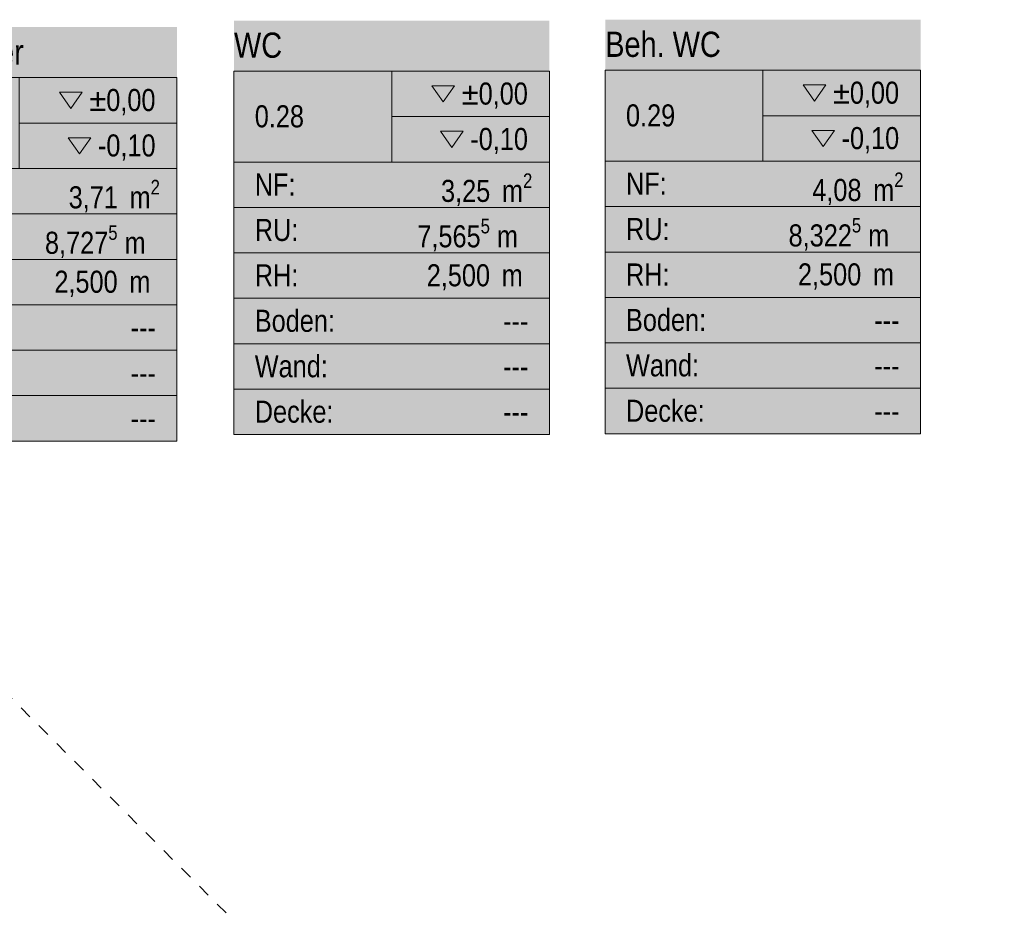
# Model space of a CAD drawing. Header units: metres. Extents: x -89 to 754, y -195 to 69.
# Tile 301 of 327: x 40.77 to 48.57, y 54.06 to 61.11. Entities that reach past the tile are written whole.
import ezdxf
from ezdxf.enums import TextEntityAlignment as Align

# ---------------------------------------------------------------- set-up
doc = ezdxf.new("R2010")
doc.units = ezdxf.units.M
doc.header["$MEASUREMENT"] = 0
doc.linetypes.add('Strichlinie_ eng', pattern=[0.115, 0.075, -0.04])
doc.layers.add('30 Dach', color=7, linetype='Continuous')
doc.layers.add('80 Raum', color=7, linetype='Continuous')
doc.styles.add('ERSTELLTER_STIL_2', font='ARIALN.TTF')
doc.styles.add('ERSTELLTER_STIL_3', font='ARIALN.TTF')

# ---------------------------------------------------------------- blocks, each defined once
blk = doc.blocks.new('Beh. WC_0.29_5_1', base_point=(46.6605, 59.469))
at = {"layer": '80 Raum', "linetype": 'Continuous', "lineweight": 0, "true_color": 0x2a303f}
blk.add_hatch(color=169, dxfattribs=at).paths.add_polyline_path([(45.4105, 57.8271), (47.9105, 57.8271), (47.9105, 61.1109), (45.4105, 61.1109)])
at = {"layer": '80 Raum', "linetype": 'Continuous', "lineweight": 0, "true_color": 0x000000}
blk.add_hatch(color=18, dxfattribs=at).paths.add_polyline_path([(47.0475, 60.2327), (47.1376, 60.1053), (47.2276, 60.2327)])
at = {"layer": '80 Raum', "color": 7, "linetype": 'Continuous', "lineweight": 9}
for p, q in [((47.9105, 60.7094), (45.4105, 60.7094)), ((45.4105, 60.7094), (45.4105, 57.8271)), ((45.4105, 60.7094), (47.9105, 60.7094)), ((45.4105, 59.9888), (45.4105, 60.7094)), ((46.6605, 60.7094), (46.6605, 59.9888)), ((47.9105, 57.8271), (47.9105, 60.7094)), ((47.9105, 60.7094), (47.9105, 59.9888)), ((46.6605, 60.3491), (47.9105, 60.3491)), ((47.9105, 59.9888), (45.4105, 59.9888)), ((45.4105, 59.9888), (47.9105, 59.9888)), ((45.4105, 59.6285), (45.4105, 59.9888)), ((47.9105, 59.9888), (47.9105, 59.6285)), ((47.9105, 59.6285), (45.4105, 59.6285)), ((45.4105, 59.6285), (47.9105, 59.6285)), ((45.4105, 59.2682), (45.4105, 59.6285)), ((47.9105, 59.6285), (47.9105, 59.2682)), ((47.9105, 59.2682), (45.4105, 59.2682)), ((45.4105, 59.2682), (47.9105, 59.2682)), ((45.4105, 58.9079), (45.4105, 59.2682)), ((47.9105, 59.2682), (47.9105, 58.9079)), ((47.9105, 58.9079), (45.4105, 58.9079)), ((45.4105, 58.9079), (47.9105, 58.9079)), ((45.4105, 58.5476), (45.4105, 58.9079)), ((47.9105, 58.9079), (47.9105, 58.5476)), ((47.9105, 58.5476), (45.4105, 58.5476)), ((45.4105, 58.5476), (47.9105, 58.5476)), ((45.4105, 58.1874), (45.4105, 58.5476)), ((47.9105, 58.5476), (47.9105, 58.1874)), ((47.9105, 58.1874), (45.4105, 58.1874)), ((45.4105, 58.1874), (47.9105, 58.1874)), ((45.4105, 57.8271), (45.4105, 58.1874)), ((47.9105, 58.1874), (47.9105, 57.8271)), ((45.4105, 57.8271), (47.9105, 57.8271)), ((47.9105, 57.8271), (45.4105, 57.8271))]:
    blk.add_line(p, q, dxfattribs=at)
at = {"layer": '80 Raum', "color": 7, "linetype": 'Continuous', "lineweight": 13, "flags": 128}
for points in [[(46.9793, 60.593), (47.0694, 60.4656), (47.1595, 60.593)], [(47.0475, 60.2327), (47.1376, 60.1053), (47.2276, 60.2327)]]:
    blk.add_lwpolyline(points, close=True, dxfattribs=at)
at = {"layer": '80 Raum', "color": 7, "lineweight": 9, "char_height": 0.175, "attachment_point": 1, "style": 'ERSTELLTER_STIL_3'}
for s, insert in [('\\A1;{\\pql;\\pt0,0.05;\\fArial Narrow|b0|i0|c0|p0;\\W1.000000;±0,00\\fArial Narrow|b0|i0|c0|p0;\\W1.000000;\\A1{\\H.66x;\\S^  ;}\\fArial Narrow|b0|i0|c0|p0;\\W1.000000;\\fArial Narrow|b0|i0|c0|p0;\\W1.000000;\\A1{\\H.66x;\\S^  ;}}', (47.2158, 60.6193)), ('\\A1;{\\pql;\\pt0,0.05;\\fArial Narrow|b0|i0|c0|p0;\\W1.000000;-0,10\\fArial Narrow|b0|i0|c0|p0;\\W1.000000;\\A1{\\H.66x;\\S^  ;}\\fArial Narrow|b0|i0|c0|p0;\\W1.000000;\\fArial Narrow|b0|i0|c0|p0;\\W1.000000;\\A1{\\H.66x;\\S^  ;}}', (47.284, 60.259)), ('\\A1;{\\pql;\\pt0,0.05;\\fArial Narrow|b0|i0|c0|p0;\\W1.000000;4,08\\fArial Narrow|b0|i0|c0|p0;\\W1.000000;\\A1{\\H.66x;\\S^  ;}\\fArial Narrow|b0|i0|c0|p0;\\W1.000000; m\\fArial Narrow|b0|i0|c0|p0;\\W1.000000;\\A1{\\H.66x;\\S2^  ;}}', (47.0519, 59.8988)), ('\\A1;{\\pql;\\pt0,0.05;\\fArial Narrow|b0|i0|c0|p0;\\W1.000000;8,322\\fArial Narrow|b0|i0|c0|p0;\\W1.000000;\\A1{\\H.66x;\\S5^  ;}\\fArial Narrow|b0|i0|c0|p0;\\W1.000000; m\\fArial Narrow|b0|i0|c0|p0;\\W1.000000;\\A1{\\H.66x;\\S^  ;}}', (46.8641, 59.5385)), ('\\A1;{\\pql;\\pt0,0.05;\\fArial Narrow|b0|i0|c0|p0;\\W1.000000;2,500\\fArial Narrow|b0|i0|c0|p0;\\W1.000000;\\A1{\\H.66x;\\S^  ;}\\fArial Narrow|b0|i0|c0|p0;\\W1.000000; m\\fArial Narrow|b0|i0|c0|p0;\\W1.000000;\\A1{\\H.66x;\\S^  ;}}', (46.9385, 59.1782))]:
    blk.add_mtext(s, dxfattribs=dict(at, insert=insert))
at = {"layer": '80 Raum', "color": 7, "lineweight": 9}
for tag, height, style, p in [('DUMMY_850', 0.2, 'ERSTELLTER_STIL_2', (47.7458, 61.0749)), ('ROOM_NAME', 0.2, 'ERSTELLTER_STIL_2', (45.4105, 61.0157)), ('ROOM_NUMBER', 0.175, 'ERSTELLTER_STIL_3', (45.5752, 60.4392)), ('measuredNetAreaCode', 0.175, 'ERSTELLTER_STIL_3', (45.5752, 59.898)), ('perimeterCode', 0.175, 'ERSTELLTER_STIL_3', (45.5752, 59.5377)), ('ceilingHeightCode', 0.175, 'ERSTELLTER_STIL_3', (45.5752, 59.1774)), ('measuredAreaCode', 0.175, 'ERSTELLTER_STIL_3', (45.5752, 58.8171)), ('DUMMY_851_0', 0.175, 'ERSTELLTER_STIL_3', (47.5434, 58.8153)), ('DUMMY_852', 0.175, 'ERSTELLTER_STIL_3', (45.5752, 58.4569)), ('DUMMY_851_1', 0.175, 'ERSTELLTER_STIL_3', (47.5434, 58.455)), ('DUMMY_853', 0.175, 'ERSTELLTER_STIL_3', (45.5752, 58.0966)), ('DUMMY_851_2', 0.175, 'ERSTELLTER_STIL_3', (47.5434, 58.0947))]:
    blk.add_attdef(tag, text='', height=height, dxfattribs=dict(at, style=style)).set_placement(p, align=Align.TOP_LEFT)
blk = doc.blocks.new('WC_0.28_6_1', base_point=(43.7175, 59.462))
at = {"layer": '80 Raum', "linetype": 'Continuous', "lineweight": 0, "true_color": 0x2a303f}
blk.add_hatch(color=169, dxfattribs=at).paths.add_polyline_path([(42.4675, 57.8201), (44.9675, 57.8201), (44.9675, 61.1039), (42.4675, 61.1039)])
at = {"layer": '80 Raum', "linetype": 'Continuous', "lineweight": 0, "true_color": 0x000000}
blk.add_hatch(color=18, dxfattribs=at).paths.add_polyline_path([(44.1045, 60.2257), (44.1946, 60.0983), (44.2847, 60.2257)])
at = {"layer": '80 Raum', "color": 7, "linetype": 'Continuous', "lineweight": 9}
for p, q in [((44.9675, 60.7025), (42.4675, 60.7025)), ((42.4675, 60.7025), (42.4675, 57.8201)), ((42.4675, 60.7025), (44.9675, 60.7025)), ((42.4675, 59.9819), (42.4675, 60.7025)), ((43.7175, 60.7025), (43.7175, 59.9819)), ((44.9675, 57.8201), (44.9675, 60.7025)), ((44.9675, 60.7025), (44.9675, 59.9819)), ((43.7175, 60.3422), (44.9675, 60.3422)), ((44.9675, 59.9819), (42.4675, 59.9819)), ((42.4675, 59.9819), (44.9675, 59.9819)), ((42.4675, 59.6216), (42.4675, 59.9819)), ((44.9675, 59.9819), (44.9675, 59.6216)), ((44.9675, 59.6216), (42.4675, 59.6216)), ((42.4675, 59.6216), (44.9675, 59.6216)), ((42.4675, 59.2613), (42.4675, 59.6216)), ((44.9675, 59.6216), (44.9675, 59.2613)), ((44.9675, 59.2613), (42.4675, 59.2613)), ((42.4675, 59.2613), (44.9675, 59.2613)), ((42.4675, 58.901), (42.4675, 59.2613)), ((44.9675, 59.2613), (44.9675, 58.901)), ((44.9675, 58.901), (42.4675, 58.901)), ((42.4675, 58.901), (44.9675, 58.901)), ((42.4675, 58.5407), (42.4675, 58.901)), ((44.9675, 58.901), (44.9675, 58.5407)), ((44.9675, 58.5407), (42.4675, 58.5407)), ((42.4675, 58.5407), (44.9675, 58.5407)), ((42.4675, 58.1804), (42.4675, 58.5407)), ((44.9675, 58.5407), (44.9675, 58.1804)), ((44.9675, 58.1804), (42.4675, 58.1804)), ((42.4675, 58.1804), (44.9675, 58.1804)), ((42.4675, 57.8201), (42.4675, 58.1804)), ((44.9675, 58.1804), (44.9675, 57.8201)), ((42.4675, 57.8201), (44.9675, 57.8201)), ((44.9675, 57.8201), (42.4675, 57.8201))]:
    blk.add_line(p, q, dxfattribs=at)
at = {"layer": '80 Raum', "color": 7, "linetype": 'Continuous', "lineweight": 13, "flags": 128}
for points in [[(44.0364, 60.586), (44.1264, 60.4586), (44.2165, 60.586)], [(44.1045, 60.2257), (44.1946, 60.0983), (44.2847, 60.2257)]]:
    blk.add_lwpolyline(points, close=True, dxfattribs=at)
at = {"layer": '80 Raum', "color": 7, "lineweight": 9, "char_height": 0.175, "attachment_point": 1, "style": 'ERSTELLTER_STIL_3'}
for s, insert in [('\\A1;{\\pql;\\pt0,0.05;\\fArial Narrow|b0|i0|c0|p0;\\W1.000000;±0,00\\fArial Narrow|b0|i0|c0|p0;\\W1.000000;\\A1{\\H.66x;\\S^  ;}\\fArial Narrow|b0|i0|c0|p0;\\W1.000000;\\fArial Narrow|b0|i0|c0|p0;\\W1.000000;\\A1{\\H.66x;\\S^  ;}}', (44.2729, 60.6124)), ('\\A1;{\\pql;\\pt0,0.05;\\fArial Narrow|b0|i0|c0|p0;\\W1.000000;-0,10\\fArial Narrow|b0|i0|c0|p0;\\W1.000000;\\A1{\\H.66x;\\S^  ;}\\fArial Narrow|b0|i0|c0|p0;\\W1.000000;\\fArial Narrow|b0|i0|c0|p0;\\W1.000000;\\A1{\\H.66x;\\S^  ;}}', (44.341, 60.2521)), ('\\A1;{\\pql;\\pt0,0.05;\\fArial Narrow|b0|i0|c0|p0;\\W1.000000;3,25\\fArial Narrow|b0|i0|c0|p0;\\W1.000000;\\A1{\\H.66x;\\S^  ;}\\fArial Narrow|b0|i0|c0|p0;\\W1.000000; m\\fArial Narrow|b0|i0|c0|p0;\\W1.000000;\\A1{\\H.66x;\\S2^  ;}}', (44.109, 59.8918)), ('\\A1;{\\pql;\\pt0,0.05;\\fArial Narrow|b0|i0|c0|p0;\\W1.000000;7,565\\fArial Narrow|b0|i0|c0|p0;\\W1.000000;\\A1{\\H.66x;\\S5^  ;}\\fArial Narrow|b0|i0|c0|p0;\\W1.000000; m\\fArial Narrow|b0|i0|c0|p0;\\W1.000000;\\A1{\\H.66x;\\S^  ;}}', (43.9212, 59.5315)), ('\\A1;{\\pql;\\pt0,0.05;\\fArial Narrow|b0|i0|c0|p0;\\W1.000000;2,500\\fArial Narrow|b0|i0|c0|p0;\\W1.000000;\\A1{\\H.66x;\\S^  ;}\\fArial Narrow|b0|i0|c0|p0;\\W1.000000; m\\fArial Narrow|b0|i0|c0|p0;\\W1.000000;\\A1{\\H.66x;\\S^  ;}}', (43.9956, 59.1712))]:
    blk.add_mtext(s, dxfattribs=dict(at, insert=insert))
at = {"layer": '80 Raum', "color": 7, "lineweight": 9}
for tag, height, style, p in [('DUMMY_850', 0.2, 'ERSTELLTER_STIL_2', (44.8028, 61.0679)), ('ROOM_NAME', 0.2, 'ERSTELLTER_STIL_2', (42.4675, 61.0088)), ('ROOM_NUMBER', 0.175, 'ERSTELLTER_STIL_3', (42.6322, 60.4322)), ('measuredNetAreaCode', 0.175, 'ERSTELLTER_STIL_3', (42.6322, 59.8911)), ('perimeterCode', 0.175, 'ERSTELLTER_STIL_3', (42.6322, 59.5308)), ('ceilingHeightCode', 0.175, 'ERSTELLTER_STIL_3', (42.6322, 59.1705)), ('measuredAreaCode', 0.175, 'ERSTELLTER_STIL_3', (42.6322, 58.8102)), ('DUMMY_851_0', 0.175, 'ERSTELLTER_STIL_3', (44.6005, 58.8083)), ('DUMMY_852', 0.175, 'ERSTELLTER_STIL_3', (42.6322, 58.4499)), ('DUMMY_851_1', 0.175, 'ERSTELLTER_STIL_3', (44.6005, 58.448)), ('DUMMY_853', 0.175, 'ERSTELLTER_STIL_3', (42.6322, 58.0896)), ('DUMMY_851_2', 0.175, 'ERSTELLTER_STIL_3', (44.6005, 58.0878))]:
    blk.add_attdef(tag, text='', height=height, dxfattribs=dict(at, style=style)).set_placement(p, align=Align.TOP_LEFT)
blk = doc.blocks.new('Hausmeister_0.27_7_1', base_point=(40.7654, 59.4107))
at = {"layer": '80 Raum', "linetype": 'Continuous', "lineweight": 0, "true_color": 0x2a303f}
blk.add_hatch(color=169, dxfattribs=at).paths.add_polyline_path([(39.5154, 57.7688), (42.0154, 57.7688), (42.0154, 61.0526), (39.5154, 61.0526)])
at = {"layer": '80 Raum', "linetype": 'Continuous', "lineweight": 0, "true_color": 0x000000}
blk.add_hatch(color=18, dxfattribs=at).paths.add_polyline_path([(41.1524, 60.1744), (41.2425, 60.047), (41.3326, 60.1744)])
at = {"layer": '80 Raum', "color": 7, "linetype": 'Continuous', "lineweight": 9}
for p, q in [((42.0154, 60.6511), (39.5154, 60.6511)), ((39.5154, 60.6511), (39.5154, 57.7688)), ((39.5154, 60.6511), (42.0154, 60.6511)), ((39.5154, 59.9305), (39.5154, 60.6511)), ((40.7654, 60.6511), (40.7654, 59.9305)), ((42.0154, 57.7688), (42.0154, 60.6511)), ((42.0154, 60.6511), (42.0154, 59.9305)), ((40.7654, 60.2908), (42.0154, 60.2908)), ((42.0154, 59.9305), (39.5154, 59.9305)), ((39.5154, 59.9305), (42.0154, 59.9305)), ((39.5154, 59.5702), (39.5154, 59.9305)), ((42.0154, 59.9305), (42.0154, 59.5702)), ((42.0154, 59.5702), (39.5154, 59.5702)), ((39.5154, 59.5702), (42.0154, 59.5702)), ((39.5154, 59.21), (39.5154, 59.5702)), ((42.0154, 59.5702), (42.0154, 59.21)), ((42.0154, 59.21), (39.5154, 59.21)), ((39.5154, 59.21), (42.0154, 59.21)), ((39.5154, 58.8497), (39.5154, 59.21)), ((42.0154, 59.21), (42.0154, 58.8497)), ((42.0154, 58.8497), (39.5154, 58.8497)), ((39.5154, 58.8497), (42.0154, 58.8497)), ((39.5154, 58.4894), (39.5154, 58.8497)), ((42.0154, 58.8497), (42.0154, 58.4894)), ((42.0154, 58.4894), (39.5154, 58.4894)), ((39.5154, 58.4894), (42.0154, 58.4894)), ((39.5154, 58.1291), (39.5154, 58.4894)), ((42.0154, 58.4894), (42.0154, 58.1291)), ((42.0154, 58.1291), (39.5154, 58.1291)), ((39.5154, 58.1291), (42.0154, 58.1291)), ((39.5154, 57.7688), (39.5154, 58.1291)), ((42.0154, 58.1291), (42.0154, 57.7688)), ((39.5154, 57.7688), (42.0154, 57.7688)), ((42.0154, 57.7688), (39.5154, 57.7688))]:
    blk.add_line(p, q, dxfattribs=at)
at = {"layer": '80 Raum', "color": 7, "linetype": 'Continuous', "lineweight": 13, "flags": 128}
for points in [[(41.0843, 60.5347), (41.1743, 60.4073), (41.2644, 60.5347)], [(41.1524, 60.1744), (41.2425, 60.047), (41.3326, 60.1744)]]:
    blk.add_lwpolyline(points, close=True, dxfattribs=at)
at = {"layer": '80 Raum', "color": 7, "lineweight": 9, "char_height": 0.175, "attachment_point": 1, "style": 'ERSTELLTER_STIL_3'}
for s, insert in [('\\A1;{\\pql;\\pt0,0.05;\\fArial Narrow|b0|i0|c0|p0;\\W1.000000;±0,00\\fArial Narrow|b0|i0|c0|p0;\\W1.000000;\\A1{\\H.66x;\\S^  ;}\\fArial Narrow|b0|i0|c0|p0;\\W1.000000;\\fArial Narrow|b0|i0|c0|p0;\\W1.000000;\\A1{\\H.66x;\\S^  ;}}', (41.3208, 60.5611)), ('\\A1;{\\pql;\\pt0,0.05;\\fArial Narrow|b0|i0|c0|p0;\\W1.000000;-0,10\\fArial Narrow|b0|i0|c0|p0;\\W1.000000;\\A1{\\H.66x;\\S^  ;}\\fArial Narrow|b0|i0|c0|p0;\\W1.000000;\\fArial Narrow|b0|i0|c0|p0;\\W1.000000;\\A1{\\H.66x;\\S^  ;}}', (41.3889, 60.2008)), ('\\A1;{\\pql;\\pt0,0.05;\\fArial Narrow|b0|i0|c0|p0;\\W1.000000;3,71\\fArial Narrow|b0|i0|c0|p0;\\W1.000000;\\A1{\\H.66x;\\S^  ;}\\fArial Narrow|b0|i0|c0|p0;\\W1.000000; m\\fArial Narrow|b0|i0|c0|p0;\\W1.000000;\\A1{\\H.66x;\\S2^  ;}}', (41.1569, 59.8405)), ('\\A1;{\\pql;\\pt0,0.05;\\fArial Narrow|b0|i0|c0|p0;\\W1.000000;8,727\\fArial Narrow|b0|i0|c0|p0;\\W1.000000;\\A1{\\H.66x;\\S5^  ;}\\fArial Narrow|b0|i0|c0|p0;\\W1.000000; m\\fArial Narrow|b0|i0|c0|p0;\\W1.000000;\\A1{\\H.66x;\\S^  ;}}', (40.9691, 59.4802)), ('\\A1;{\\pql;\\pt0,0.05;\\fArial Narrow|b0|i0|c0|p0;\\W1.000000;2,500\\fArial Narrow|b0|i0|c0|p0;\\W1.000000;\\A1{\\H.66x;\\S^  ;}\\fArial Narrow|b0|i0|c0|p0;\\W1.000000; m\\fArial Narrow|b0|i0|c0|p0;\\W1.000000;\\A1{\\H.66x;\\S^  ;}}', (41.0435, 59.1199))]:
    blk.add_mtext(s, dxfattribs=dict(at, insert=insert))
at = {"layer": '80 Raum', "color": 7, "lineweight": 9}
for tag, height, style, p in [('DUMMY_850', 0.2, 'ERSTELLTER_STIL_2', (41.8507, 61.0166)), ('ROOM_NAME', 0.2, 'ERSTELLTER_STIL_2', (39.5154, 60.954)), ('ROOM_NUMBER', 0.175, 'ERSTELLTER_STIL_3', (39.6801, 60.3809)), ('measuredNetAreaCode', 0.175, 'ERSTELLTER_STIL_3', (39.6801, 59.8397)), ('perimeterCode', 0.175, 'ERSTELLTER_STIL_3', (39.6801, 59.4794)), ('ceilingHeightCode', 0.175, 'ERSTELLTER_STIL_3', (39.6801, 59.1192)), ('measuredAreaCode', 0.175, 'ERSTELLTER_STIL_3', (39.6801, 58.7589)), ('DUMMY_851_0', 0.175, 'ERSTELLTER_STIL_3', (41.6484, 58.757)), ('DUMMY_852', 0.175, 'ERSTELLTER_STIL_3', (39.6801, 58.3986)), ('DUMMY_851_1', 0.175, 'ERSTELLTER_STIL_3', (41.6484, 58.3967)), ('DUMMY_853', 0.175, 'ERSTELLTER_STIL_3', (39.6801, 58.0383)), ('DUMMY_851_2', 0.175, 'ERSTELLTER_STIL_3', (41.6484, 58.0364))]:
    blk.add_attdef(tag, text='', height=height, dxfattribs=dict(at, style=style)).set_placement(p, align=Align.TOP_LEFT)

msp = doc.modelspace()

# ---------------------------------------------------------------- linework, layer by layer
at = {"layer": '30 Dach', "color": 7, "linetype": 'Strichlinie_ eng', "lineweight": 9}
msp.add_line((39.7897, 56.6439), (55.2436, 41.1754), dxfattribs=at)

# ---------------------------------------------------------------- block references
at = {"layer": '80 Raum', "color": 7, "linetype": 'Continuous', "lineweight": 13}
ref = msp.add_blockref('Hausmeister_0.27_7_1', (40.7654, 59.4107), dxfattribs=at)
ref.add_attrib('ROOM_NAME', 'Hausmeister', dxfattribs={"color": 7, "lineweight": 9, "height": 0.2, "style": 'ERSTELLTER_STIL_2'}).set_placement((39.5154, 60.954), align=Align.TOP_LEFT)
ref.add_attrib('ROOM_NUMBER', '0.27', dxfattribs={"color": 7, "lineweight": 9, "height": 0.175, "style": 'ERSTELLTER_STIL_3'}).set_placement((39.6801, 60.3809), align=Align.TOP_LEFT)
ref.add_attrib('measuredAreaCode', 'Boden: ', dxfattribs={"color": 7, "lineweight": 9, "height": 0.175, "style": 'ERSTELLTER_STIL_3'}).set_placement((39.6801, 58.7589), align=Align.TOP_LEFT)
ref.add_attrib('measuredNetAreaCode', 'NF: ', dxfattribs={"color": 7, "lineweight": 9, "height": 0.175, "style": 'ERSTELLTER_STIL_3'}).set_placement((39.6801, 59.8397), align=Align.TOP_LEFT)
ref.add_attrib('perimeterCode', 'RU: ', dxfattribs={"color": 7, "lineweight": 9, "height": 0.175, "style": 'ERSTELLTER_STIL_3'}).set_placement((39.6801, 59.4794), align=Align.TOP_LEFT)
ref.add_attrib('ceilingHeightCode', 'RH: ', dxfattribs={"color": 7, "lineweight": 9, "height": 0.175, "style": 'ERSTELLTER_STIL_3'}).set_placement((39.6801, 59.1192), align=Align.TOP_LEFT)
ref.add_attrib('DUMMY_851', '---', dxfattribs={"color": 7, "lineweight": 9, "height": 0.175, "style": 'ERSTELLTER_STIL_3'}).set_placement((41.6484, 58.757), align=Align.TOP_LEFT)
ref.add_attrib('DUMMY_851_1', '---', dxfattribs={"color": 7, "lineweight": 9, "height": 0.175, "style": 'ERSTELLTER_STIL_3'}).set_placement((41.6484, 58.3967), align=Align.TOP_LEFT)
ref.add_attrib('DUMMY_851_2', '---', dxfattribs={"color": 7, "lineweight": 9, "height": 0.175, "style": 'ERSTELLTER_STIL_3'}).set_placement((41.6484, 58.0364), align=Align.TOP_LEFT)
ref.add_attrib('DUMMY_852', 'Wand: ', dxfattribs={"color": 7, "lineweight": 9, "height": 0.175, "style": 'ERSTELLTER_STIL_3'}).set_placement((39.6801, 58.3986), align=Align.TOP_LEFT)
ref.add_attrib('DUMMY_853', 'Decke: ', dxfattribs={"color": 7, "lineweight": 9, "height": 0.175, "style": 'ERSTELLTER_STIL_3'}).set_placement((39.6801, 58.0383), align=Align.TOP_LEFT)
ref = msp.add_blockref('WC_0.28_6_1', (43.7175, 59.462), dxfattribs=at)
ref.add_attrib('ROOM_NAME', 'WC', dxfattribs={"color": 7, "lineweight": 9, "height": 0.2, "style": 'ERSTELLTER_STIL_2'}).set_placement((42.4675, 61.0088), align=Align.TOP_LEFT)
ref.add_attrib('ROOM_NUMBER', '0.28', dxfattribs={"color": 7, "lineweight": 9, "height": 0.175, "style": 'ERSTELLTER_STIL_3'}).set_placement((42.6322, 60.4322), align=Align.TOP_LEFT)
ref.add_attrib('measuredAreaCode', 'Boden: ', dxfattribs={"color": 7, "lineweight": 9, "height": 0.175, "style": 'ERSTELLTER_STIL_3'}).set_placement((42.6322, 58.8102), align=Align.TOP_LEFT)
ref.add_attrib('measuredNetAreaCode', 'NF: ', dxfattribs={"color": 7, "lineweight": 9, "height": 0.175, "style": 'ERSTELLTER_STIL_3'}).set_placement((42.6322, 59.8911), align=Align.TOP_LEFT)
ref.add_attrib('perimeterCode', 'RU: ', dxfattribs={"color": 7, "lineweight": 9, "height": 0.175, "style": 'ERSTELLTER_STIL_3'}).set_placement((42.6322, 59.5308), align=Align.TOP_LEFT)
ref.add_attrib('ceilingHeightCode', 'RH: ', dxfattribs={"color": 7, "lineweight": 9, "height": 0.175, "style": 'ERSTELLTER_STIL_3'}).set_placement((42.6322, 59.1705), align=Align.TOP_LEFT)
ref.add_attrib('DUMMY_851', '---', dxfattribs={"color": 7, "lineweight": 9, "height": 0.175, "style": 'ERSTELLTER_STIL_3'}).set_placement((44.6005, 58.8083), align=Align.TOP_LEFT)
ref.add_attrib('DUMMY_851_1', '---', dxfattribs={"color": 7, "lineweight": 9, "height": 0.175, "style": 'ERSTELLTER_STIL_3'}).set_placement((44.6005, 58.448), align=Align.TOP_LEFT)
ref.add_attrib('DUMMY_851_2', '---', dxfattribs={"color": 7, "lineweight": 9, "height": 0.175, "style": 'ERSTELLTER_STIL_3'}).set_placement((44.6005, 58.0878), align=Align.TOP_LEFT)
ref.add_attrib('DUMMY_852', 'Wand: ', dxfattribs={"color": 7, "lineweight": 9, "height": 0.175, "style": 'ERSTELLTER_STIL_3'}).set_placement((42.6322, 58.4499), align=Align.TOP_LEFT)
ref.add_attrib('DUMMY_853', 'Decke: ', dxfattribs={"color": 7, "lineweight": 9, "height": 0.175, "style": 'ERSTELLTER_STIL_3'}).set_placement((42.6322, 58.0896), align=Align.TOP_LEFT)
ref = msp.add_blockref('Beh. WC_0.29_5_1', (46.6605, 59.469), dxfattribs=at)
ref.add_attrib('ROOM_NAME', 'Beh. WC', dxfattribs={"color": 7, "lineweight": 9, "height": 0.2, "style": 'ERSTELLTER_STIL_2'}).set_placement((45.4105, 61.0157), align=Align.TOP_LEFT)
ref.add_attrib('ROOM_NUMBER', '0.29', dxfattribs={"color": 7, "lineweight": 9, "height": 0.175, "style": 'ERSTELLTER_STIL_3'}).set_placement((45.5752, 60.4392), align=Align.TOP_LEFT)
ref.add_attrib('measuredAreaCode', 'Boden: ', dxfattribs={"color": 7, "lineweight": 9, "height": 0.175, "style": 'ERSTELLTER_STIL_3'}).set_placement((45.5752, 58.8171), align=Align.TOP_LEFT)
ref.add_attrib('measuredNetAreaCode', 'NF: ', dxfattribs={"color": 7, "lineweight": 9, "height": 0.175, "style": 'ERSTELLTER_STIL_3'}).set_placement((45.5752, 59.898), align=Align.TOP_LEFT)
ref.add_attrib('perimeterCode', 'RU: ', dxfattribs={"color": 7, "lineweight": 9, "height": 0.175, "style": 'ERSTELLTER_STIL_3'}).set_placement((45.5752, 59.5377), align=Align.TOP_LEFT)
ref.add_attrib('ceilingHeightCode', 'RH: ', dxfattribs={"color": 7, "lineweight": 9, "height": 0.175, "style": 'ERSTELLTER_STIL_3'}).set_placement((45.5752, 59.1774), align=Align.TOP_LEFT)
ref.add_attrib('DUMMY_851', '---', dxfattribs={"color": 7, "lineweight": 9, "height": 0.175, "style": 'ERSTELLTER_STIL_3'}).set_placement((47.5434, 58.8153), align=Align.TOP_LEFT)
ref.add_attrib('DUMMY_851_1', '---', dxfattribs={"color": 7, "lineweight": 9, "height": 0.175, "style": 'ERSTELLTER_STIL_3'}).set_placement((47.5434, 58.455), align=Align.TOP_LEFT)
ref.add_attrib('DUMMY_851_2', '---', dxfattribs={"color": 7, "lineweight": 9, "height": 0.175, "style": 'ERSTELLTER_STIL_3'}).set_placement((47.5434, 58.0947), align=Align.TOP_LEFT)
ref.add_attrib('DUMMY_852', 'Wand: ', dxfattribs={"color": 7, "lineweight": 9, "height": 0.175, "style": 'ERSTELLTER_STIL_3'}).set_placement((45.5752, 58.4569), align=Align.TOP_LEFT)
ref.add_attrib('DUMMY_853', 'Decke: ', dxfattribs={"color": 7, "lineweight": 9, "height": 0.175, "style": 'ERSTELLTER_STIL_3'}).set_placement((45.5752, 58.0966), align=Align.TOP_LEFT)

doc.saveas('drawing.dxf')
